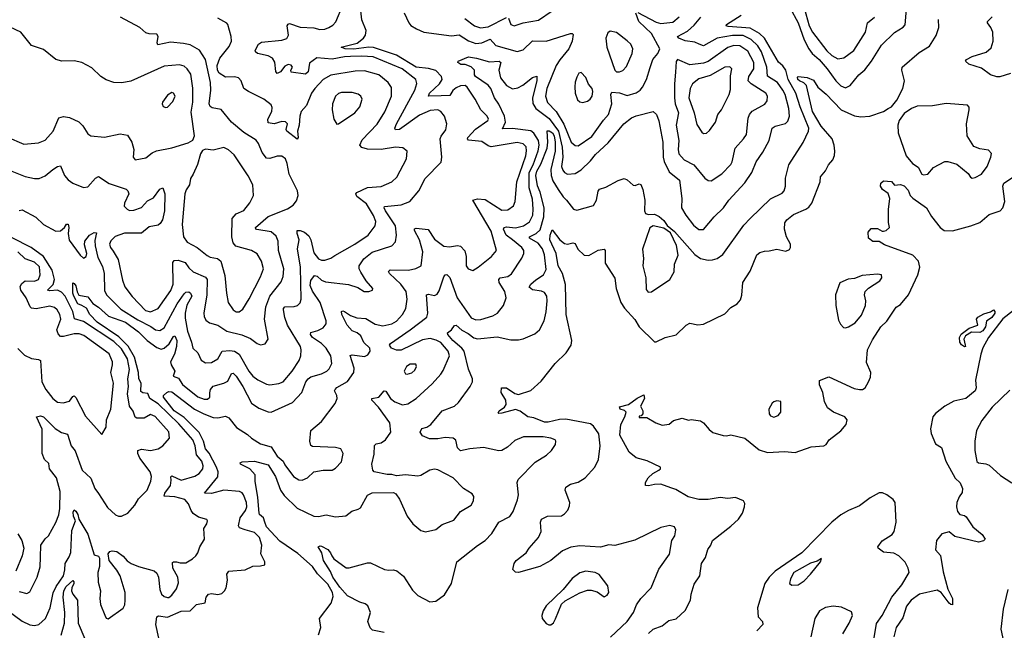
# Model space of a CAD drawing. Extents: x 1771496 to 1971148, y 471553 to 643630.
# Tile 363 of 656: x 1835368 to 1841815, y 586297 to 590296. Entities that reach past the tile are written whole.
import ezdxf

# ---------------------------------------------------------------- set-up
doc = ezdxf.new("R2010")
doc.units = 0

msp = doc.modelspace()

# ---------------------------------------------------------------- linework, layer by layer
at = {"layer": '0CON10XD'}
for points in [[(1835947.5, 586797.5), (1835957.5, 586812.5), (1835973, 586817), (1836005, 586813.8), (1836045, 586782.5), (1836071.4, 586751.4), (1836098.1, 586735), (1836145, 586715.2), (1836247.6, 586687.6), (1836265, 586670.8), (1836277.9, 586645), (1836284.7, 586565), (1836297.5, 586535), (1836315, 586518.1), (1836335, 586513.1), (1836345, 586513.1), (1836365, 586527.1), (1836395, 586568.6), (1836407.8, 586607.8), (1836404.5, 586645), (1836370.8, 586705), (1836369.3, 586740.7), (1836375, 586746.2), (1836395, 586746.7), (1836418.3, 586738.3), (1836455, 586739.4), (1836500, 586765), (1836520.8, 586785), (1836535.6, 586805), (1836546.9, 586845), (1836578, 586895), (1836574, 586965), (1836594.2, 586995), (1836598.8, 587015), (1836593.8, 587023.8), (1836538.3, 587038.3), (1836505, 587061.4), (1836490.9, 587080.9), (1836474, 587125), (1836450, 587155), (1836385, 587172.5), (1836314.5, 587175), (1836317.5, 587195), (1836355.4, 587244.6), (1836359, 587281), (1836357, 587303), (1836365, 587308.1), (1836425, 587281.3), (1836515, 587307.5), (1836542.7, 587325), (1836567.5, 587355), (1836570, 587375), (1836561.7, 587405), (1836526.5, 587446.5), (1836516.6, 587505), (1836501, 587545), (1836410.4, 587650.4), (1836275, 587779.7), (1836220.8, 587815), (1836207.1, 587847.1), (1836175, 587852.5), (1836161.2, 587861.2), (1836162.7, 587915), (1836147.5, 587945), (1836146, 587985), (1836120.1, 588085), (1836078, 588158), (1836018.3, 588218.3), (1835876.2, 588315), (1835827.2, 588365), (1835805, 588406.9), (1835775, 588423.4), (1835749.2, 588435), (1835723.5, 588485), (1835716.8, 588505), (1835715, 588572.5), (1835725, 588568.8), (1835735, 588553.3), (1835743.7, 588513.7), (1835755, 588493.1), (1835815, 588480.8), (1835847.8, 588437.8), (1835885, 588413.3), (1835948.7, 588355), (1836061.7, 588315), (1836145, 588252.3), (1836202.4, 588195), (1836265, 588148.6), (1836295, 588139.2), (1836315, 588145.7), (1836346.9, 588173.1), (1836375, 588220.6), (1836385, 588225.8), (1836396.5, 588195), (1836394.3, 588155), (1836382.4, 588105), (1836354.8, 588055), (1836359.4, 588035), (1836383.6, 587995), (1836372.1, 587962.1), (1836408.2, 587948.2), (1836435, 587906.8), (1836535, 587827.3), (1836575, 587811.2), (1836598.2, 587811.8), (1836612.9, 587825), (1836612.5, 587852.5), (1836617.5, 587875), (1836634.7, 587895.3), (1836705.8, 587915), (1836731.7, 587928.3), (1836755, 587978.1), (1836765, 587981.5), (1836785, 587961.8), (1836830.2, 587895), (1836885, 587784.3), (1836935, 587751.1), (1836995, 587727.8), (1837015, 587725.6), (1837155, 587788.1), (1837215.6, 587855), (1837242.7, 587925), (1837256, 587944), (1837275, 587957.2), (1837345, 587976.7), (1837379.2, 587995), (1837395, 588010), (1837411.4, 588045), (1837404.5, 588095), (1837375.3, 588145), (1837344.7, 588175), (1837285.4, 588215), (1837271.2, 588235), (1837275, 588248.1), (1837319.5, 588260.5), (1837355, 588278.6), (1837375.6, 588305), (1837375.5, 588325), (1837335, 588443.8), (1837285, 588517.8), (1837270.9, 588555), (1837275, 588588.1), (1837299.3, 588620.7), (1837315, 588617.2), (1837345, 588591.1), (1837370.4, 588580.4), (1837521.5, 588561.5), (1837581.7, 588541.7), (1837623, 588517), (1837655, 588516.7), (1837677.5, 588525), (1837680, 588535), (1837636.9, 588586.9), (1837601.8, 588641.8), (1837591.8, 588665), (1837591.3, 588685), (1837621.1, 588728.9), (1837675, 588773.6), (1837805, 588814.4), (1837829.4, 588840.6), (1837835.4, 588884.6), (1837828, 588945), (1837763.8, 589045), (1837754.6, 589065), (1837757.4, 589072.6), (1837865, 589084.6), (1837922, 589105), (1837980.8, 589175), (1838023.5, 589256.5), (1838127.3, 589362.7), (1838131.4, 589395), (1838121.8, 589515), (1838127.5, 589532.5), (1838157.7, 589575), (1838165.5, 589615), (1838150.5, 589665), (1838125, 589694.5), (1838105, 589704.6), (1838055, 589700.5), (1837985, 589670.5), (1837855, 589577.5), (1837828, 589575), (1837824.6, 589585), (1837835.9, 589615), (1837954.7, 589835), (1837968, 589878), (1837962.7, 589905), (1837871.5, 589975), (1837681.8, 590051.8), (1837608, 590058), (1837534.5, 590054.5), (1837495, 590053.2), (1837415, 590037.3), (1837313.3, 590046.7), (1837265, 590011.4), (1837257.1, 589955), (1837240.3, 589939.7), (1837145, 589952.5), (1837144.2, 589965), (1837153.8, 589985), (1837145, 589998), (1837125, 590002.9), (1837105, 589992.2), (1837075.7, 589954.3), (1837055, 589942.9), (1837045.6, 589955.6), (1837038.2, 590018.2), (1837023.3, 590043.3), (1836995, 590060), (1836926, 590075), (1836912, 590085), (1836910, 590095), (1836932, 590135), (1836952.3, 590147.7), (1837085, 590161.8), (1837116.6, 590173.4), (1837129.1, 590195), (1837119.1, 590255), (1837125, 590267.1), (1837135, 590271.1), (1837205, 590246.4), (1837295, 590243.2), (1837332.4, 590232.4), (1837365, 590234.4), (1837393.3, 590245), (1837419, 590261), (1837437.6, 590282.4), (1837485, 590390.8)], [(1836278.1, 586245), (1836259.7, 586335), (1836265, 586386.2), (1836277.5, 586392.5), (1836335, 586383.1), (1836425, 586423.8), (1836485, 586424.3), (1836525, 586466.2), (1836583, 586477), (1836590, 586515), (1836605, 586533.3), (1836625, 586538.8), (1836665, 586532.9), (1836690.9, 586539.1), (1836709.2, 586555), (1836720, 586575), (1836728.6, 586625), (1836724.2, 586665.8), (1836737.5, 586685), (1836845, 586694.3), (1836895, 586717.1), (1836945, 586719.2), (1836973.3, 586726.7), (1836974, 586745), (1836947.9, 586797.9), (1836952.7, 586855), (1836938.5, 586905), (1836905, 586938.8), (1836844.5, 586955.5), (1836808.1, 586968.1), (1836801.4, 586981.4), (1836812.1, 587035), (1836847.5, 587082.5), (1836854.8, 587105), (1836853.9, 587135), (1836834.1, 587184.1), (1836825, 587197.9), (1836806.9, 587206.9), (1836705, 587214.8), (1836623.7, 587193.7), (1836578.8, 587195), (1836666.5, 587303.5), (1836667.2, 587335), (1836657.1, 587365), (1836607.7, 587457.7), (1836585.6, 587485.6), (1836570.6, 587535), (1836542.2, 587592.2), (1836445, 587690.7), (1836379.7, 587735), (1836310.5, 587825), (1836310.5, 587835), (1836331.8, 587855), (1836345, 587861.1), (1836365, 587859.8), (1836511.9, 587745), (1836573.9, 587713.9), (1836635, 587690.9), (1836665, 587689.8), (1836715, 587700.5), (1836738.3, 587688.3), (1836787.1, 587625), (1836860, 587580), (1836885.4, 587555), (1836945, 587518.9), (1837015, 587498.6), (1837055, 587436.9), (1837094.3, 587405), (1837105, 587380.8), (1837161.4, 587305), (1837195, 587283.1), (1837218.7, 587281.3), (1837252, 587295), (1837295, 587335.8), (1837355, 587346), (1837415, 587346.9), (1837435, 587359.2), (1837475, 587400), (1837487.1, 587455), (1837471.2, 587485), (1837435.5, 587495.5), (1837285, 587500), (1837275, 587507.5), (1837267.5, 587535), (1837274, 587605), (1837344.2, 587665), (1837433.3, 587783.3), (1837445.8, 587815.8), (1837444, 587835), (1837430, 587865), (1837434.3, 587875), (1837445, 587887.3), (1837513.7, 587926.3), (1837556.9, 587985), (1837557.3, 588015), (1837532.5, 588097.5), (1837545, 588100.8), (1837625, 588090.4), (1837648.6, 588101.4), (1837663.1, 588125), (1837660.6, 588145), (1837621.2, 588181.2), (1837602, 588225), (1837577.7, 588245), (1837545, 588259.5), (1837511.9, 588295), (1837476.5, 588365), (1837476.2, 588385), (1837485, 588389.4), (1837495, 588385.4), (1837535, 588359.4), (1837575, 588343.6), (1837635, 588340), (1837695, 588303.1), (1837745, 588290.5), (1837805, 588303.4), (1837835, 588321.1), (1837873.8, 588365), (1837895.4, 588405), (1837905.3, 588465), (1837897.8, 588515), (1837862.9, 588565), (1837788.5, 588635), (1837782.4, 588647.6), (1837793.1, 588656.9), (1837914.7, 588655.3), (1837962.5, 588667.5), (1837995.8, 588684.2), (1838007.1, 588775), (1837986.5, 588855), (1837952.9, 588915), (1837953.9, 588926.1), (1837965, 588930.5), (1838041.7, 588921.7), (1838085, 588859.1), (1838145, 588812.5), (1838182.1, 588807.9), (1838235, 588817.5), (1838255, 588812.5), (1838282.2, 588782.2), (1838290.4, 588745), (1838292.5, 588685), (1838304.2, 588665), (1838335, 588654.3), (1838370, 588675), (1838458, 588745), (1838490, 588785), (1838455, 588910.6), (1838334.2, 589115), (1838366.2, 589123.8), (1838415, 589119.1), (1838525, 589048.5), (1838565, 589051.1), (1838602.2, 589077.8), (1838613.3, 589105), (1838623.3, 589235), (1838682.4, 589405), (1838687.4, 589437.4), (1838683.4, 589463.4), (1838663.9, 589483.9), (1838625, 589492.1), (1838454.3, 589464.3), (1838435, 589470.4), (1838395, 589497.3), (1838306.4, 589506.4), (1838300, 589515), (1838302.7, 589525), (1838352, 589578), (1838432.5, 589635), (1838436.9, 589645), (1838430, 589665), (1838386.5, 589706.5), (1838350.9, 589775), (1838298.2, 589855), (1838285, 589864.6), (1838255, 589863.1), (1838225, 589850.4), (1838205, 589831.8), (1838185, 589798.7), (1838128, 589798), (1838045.8, 589795.8), (1838052.3, 589815), (1838116, 589875), (1838134, 589905), (1838129.6, 589925), (1838092.9, 589962.9), (1838045, 589976.2), (1837965, 589985.4), (1837835, 590062.8), (1837685, 590114.8), (1837655, 590116.8), (1837555, 590102.6), (1837500, 590105), (1837472.5, 590115), (1837577.2, 590142.8), (1837619.2, 590175), (1837631.5, 590195), (1837635.8, 590225), (1837608.4, 590295), (1837602.1, 590355)], [(1837885, 590340), (1837915.2, 590275.2), (1837928.8, 590258.8), (1837965.6, 590235), (1838015, 590214.2), (1838195, 590191.3), (1838245, 590197.7), (1838307.4, 590157.4), (1838355, 590141), (1838395, 590144.8), (1838447.7, 590167.7), (1838486.2, 590126.2), (1838625, 590086.8), (1838665, 590097.5), (1838725, 590156.7), (1838815, 590156.2), (1838975, 590205.6), (1838985.6, 590205.6), (1838991.2, 590198.8)], [(1838569.6, 590305), (1838585, 590264), (1838605, 590255.7), (1838664.7, 590275.3), (1838765, 590293.3), (1838855, 590354)], [(1839415, 590342.2), (1839535, 590279.3), (1839565, 590270), (1839645, 590280.7), (1839687.2, 590315)], [(1840410.4, 590375), (1840465, 590275.6), (1840505, 590163.1), (1840535, 590105.3), (1840557.1, 590075), (1840602.4, 590035), (1840654.3, 589975), (1840711, 589895), (1840745, 589863.4), (1840775, 589850.5), (1840805.3, 589864.7), (1840862.2, 589935), (1840901.5, 589968.5), (1840945.5, 590025), (1841010.2, 590129.8), (1841095, 590211.9), (1841152.2, 590247.8), (1841165, 590262), (1841175.5, 590365)], [(1840503.6, 590373.6), (1840538.1, 590255), (1840559, 590215), (1840651.9, 590091.9), (1840685, 590060.4), (1840725, 590040.4), (1840765, 590046.5), (1840828.8, 590095), (1840906.8, 590215), (1840918.5, 590275), (1840965, 590312.2)], [(1835364.6, 589045.4), (1835385, 589051.1), (1835473, 589003), (1835525, 588954.2), (1835605, 588911.9), (1835635, 588914.3), (1835660.8, 588935), (1835675, 588957.5), (1835685, 588956.2), (1835690, 588935), (1835685.2, 588895), (1835692.3, 588852.3), (1835763.9, 588753.9), (1835785, 588734), (1835802.9, 588745), (1835808.2, 588765), (1835792, 588822), (1835795.3, 588845), (1835825, 588885.9), (1835855, 588901.9), (1835871.2, 588901.2), (1835860.7, 588849.3), (1835861.6, 588815), (1835879.2, 588739.2), (1835909.7, 588679.7), (1835922, 588635), (1835923.4, 588523.4), (1835936.3, 588495), (1835977, 588453), (1836031.1, 588401.1), (1836141, 588331), (1836227.2, 588287.2), (1836257.1, 588265), (1836285, 588260.8), (1836315, 588278.2), (1836399.5, 588435), (1836445, 588500.5), (1836455, 588511.5), (1836475, 588513.1), (1836487.1, 588505), (1836494.5, 588485), (1836463.6, 588426.4), (1836452.3, 588375), (1836451.8, 588341.8), (1836466.2, 588256.2), (1836493.8, 588185), (1836501.1, 588145), (1836535, 588114), (1836556.6, 588066.6), (1836585, 588048.1), (1836625, 588050.5), (1836665.8, 588074.2), (1836694.1, 588125.9), (1836745, 588130), (1836775, 588125.8), (1836805.5, 588105.5), (1836868.4, 587995), (1836895, 587962.5), (1836926.9, 587936.9), (1836985, 587908.5), (1837005, 587905.4), (1837065, 587913.6), (1837094.2, 587925), (1837152.9, 587995), (1837197.5, 588065), (1837208.2, 588095), (1837211.8, 588135), (1837207.1, 588155), (1837121.2, 588295), (1837103.1, 588345), (1837095.3, 588395), (1837095.5, 588405), (1837105, 588416.2), (1837165, 588417.9), (1837188, 588425), (1837205, 588442), (1837212.1, 588465), (1837206.5, 588675), (1837187.5, 588795), (1837198.6, 588855), (1837184.6, 588895.4), (1837184.4, 588915), (1837204.5, 588915.5), (1837232.9, 588905), (1837261, 588881), (1837274.8, 588854.8), (1837295, 588768.6), (1837325, 588729.6), (1837345, 588721.5), (1837365, 588722.1), (1837405, 588734.6), (1837431.2, 588751.2), (1837563.3, 588826.7), (1837650.5, 588885), (1837696.4, 588945), (1837699.6, 588975), (1837685, 589013.3), (1837639.7, 589089.7), (1837575, 589138.9), (1837570, 589155), (1837574.6, 589165), (1837645, 589196.1), (1837735, 589203.8), (1837805, 589234.5), (1837838.2, 589265), (1837900.5, 589385), (1837904.4, 589435), (1837877, 589457), (1837829.1, 589460.9), (1837735, 589446.9), (1837645, 589449.1), (1837609.2, 589459.2), (1837595.6, 589475), (1837610.5, 589509.5), (1837707.8, 589612.2), (1837758.3, 589691.7), (1837802.1, 589795), (1837801.5, 589851.5), (1837781.4, 589885), (1837719.4, 589935), (1837625, 589961.8), (1837565, 589959), (1837405, 589933), (1837355.6, 589904.4), (1837299.6, 589845), (1837279.1, 589815), (1837246.2, 589733.8), (1837210.6, 589695), (1837201.5, 589665), (1837198.8, 589605), (1837188.1, 589565), (1837190.6, 589525), (1837185, 589514.3), (1837117.1, 589565), (1837112.6, 589577.4), (1837121.2, 589615), (1837108.1, 589628.1), (1837085, 589628.6), (1837035, 589614.4), (1836995, 589620), (1836991.9, 589645), (1837020, 589695), (1837021.4, 589721.4), (1837015, 589739.2), (1836967.5, 589775), (1836865.3, 589825.3), (1836835.4, 589845.4), (1836818.6, 589895), (1836801.2, 589915), (1836775, 589921.9), (1836715, 589919.6), (1836675, 589945.7), (1836662.9, 589965), (1836661.9, 589995), (1836679.6, 590045), (1836738.9, 590121.1), (1836754.6, 590155), (1836753.5, 590185), (1836731.9, 590265), (1836725, 590272.9), (1836665, 590305.4)], [(1835981, 588781), (1836012.2, 588725), (1836040.7, 588590.7), (1836057, 588547), (1836105, 588482.7), (1836192.3, 588392.3), (1836225, 588383.5), (1836275, 588405.4), (1836358.3, 588521.7), (1836372.2, 588565), (1836370, 588705), (1836380.3, 588719.7), (1836405, 588721), (1836451.8, 588705), (1836475, 588670.4), (1836505, 588645.4), (1836585, 588609.7), (1836595, 588595.6), (1836593, 588495), (1836573.8, 588375), (1836575, 588353.3), (1836587.6, 588327.6), (1836611.7, 588311.7), (1836665, 588296.4), (1836725, 588256.9), (1836822.1, 588232.1), (1836879.2, 588209.2), (1836923.3, 588175), (1836945, 588167.5), (1836975, 588173.8), (1836996, 588205), (1836970.9, 588335), (1836979.7, 588415), (1837005.3, 588485), (1837080.9, 588579.1), (1837092.7, 588615), (1837098.2, 588665), (1837062, 588785), (1837059.6, 588845), (1837048.1, 588878.1), (1837015, 588906.2), (1836921.9, 588921.9), (1836914, 588925), (1836911.5, 588935), (1836995, 589006.7), (1837122.6, 589057.4), (1837158.6, 589081.4), (1837181.3, 589108.7), (1837191.4, 589145), (1837188.1, 589175), (1837133.6, 589285), (1837118.5, 589355), (1837108.1, 589385), (1837085, 589401.9), (1837055, 589403.3), (1837005, 589386.4), (1836985, 589389.5), (1836956.3, 589426.3), (1836932.7, 589485), (1836916.7, 589506.7), (1836836.7, 589556.7), (1836754, 589624), (1836688, 589708), (1836629.2, 589719.2), (1836615, 589727.1), (1836608.7, 589745), (1836619.8, 589835), (1836617.7, 589885), (1836585.8, 590035.8), (1836545, 590095.7), (1836485, 590131.1), (1836440.6, 590140.6), (1836355, 590148.2), (1836272.4, 590132.4), (1836268.1, 590145), (1836274.2, 590185), (1836265, 590202), (1836215, 590203.3), (1836195, 590210.6), (1836155.8, 590245), (1836027.3, 590312.7)], [(1837755, 586282.5), (1837678.6, 586298.6), (1837662.9, 586312.9), (1837647.5, 586355), (1837665.3, 586415), (1837647.1, 586457.1), (1837630.9, 586470.9), (1837595, 586482.3), (1837515, 586523.6), (1837465, 586579), (1837417.7, 586645), (1837403.3, 586683.3), (1837356.5, 586755), (1837346.7, 586805), (1837322.9, 586845), (1837335, 586850.9), (1837345, 586848.2), (1837386, 586826), (1837404, 586805), (1837411.2, 586785), (1837425, 586764.4), (1837505, 586707.5), (1837525, 586706.2), (1837645, 586738.8), (1837665, 586738.8), (1837755.9, 586695.9), (1837785, 586690.8), (1837815, 586694.3), (1837837.9, 586687.9), (1837881.3, 586651.3), (1837940.3, 586560.3), (1837975, 586525.7), (1838054.5, 586484.5), (1838092.4, 586487.6), (1838150.2, 586529.8), (1838195.4, 586604.6), (1838230.8, 586745), (1838366.7, 586853.3), (1838416.9, 586885), (1838458.5, 586931.5), (1838504.5, 587005.5), (1838577.3, 587042.7), (1838598.8, 587075), (1838627.3, 587152.7), (1838633.1, 587185), (1838625.7, 587265), (1838632.5, 587285), (1838742.3, 587397.7), (1838816.7, 587443.3), (1838850.8, 587475), (1838876, 587515), (1838878.8, 587535), (1838874.1, 587544.1), (1838846.6, 587556.6), (1838795, 587563.6), (1838666.4, 587563.6), (1838609.1, 587540.9), (1838563, 587497), (1838525, 587474), (1838505, 587472), (1838405, 587494), (1838315.7, 587485.7), (1838255, 587472.9), (1838235, 587493.3), (1838223.2, 587543.2), (1838206.7, 587555), (1838155, 587560.8), (1838105, 587551.8), (1838051.1, 587551.1), (1838005, 587570), (1837989.6, 587595), (1838002.1, 587617.9), (1838035, 587627.5), (1838059.4, 587645), (1838135, 587735.7), (1838215, 587765.7), (1838241.1, 587788.9), (1838318.6, 587895), (1838331.9, 587925), (1838332.5, 587945), (1838307, 588007), (1838279, 588125), (1838263.6, 588145), (1838204, 588195), (1838171.9, 588235), (1838170, 588245), (1838195, 588265.6), (1838215, 588294.3), (1838225, 588296.5), (1838262.4, 588262.4), (1838305, 588241.8), (1838342.7, 588212.7), (1838365, 588206.6), (1838495, 588220), (1838585, 588199.6), (1838635, 588200), (1838665, 588205.5), (1838742, 588238), (1838770.8, 588265), (1838801.1, 588325), (1838815, 588382.5), (1838822.1, 588455), (1838819.1, 588485), (1838805, 588508.5), (1838785, 588518.5), (1838725, 588527.8), (1838704.4, 588545), (1838714.4, 588565), (1838746.7, 588593.3), (1838797.8, 588625), (1838815, 588660), (1838805, 588756.2), (1838791.7, 588795), (1838762.4, 588832.4), (1838706.2, 588865), (1838706.3, 588873.7), (1838750, 588895), (1838775, 588919.1), (1838799.4, 589005), (1838801.8, 589065), (1838776.4, 589166.4), (1838758.8, 589208.8), (1838748.3, 589275), (1838754.2, 589305), (1838781, 589349), (1838822.6, 589455), (1838826.6, 589493.4), (1838821.3, 589568.7), (1838835, 589568.5), (1838856.2, 589555), (1838867.1, 589535), (1838875.1, 589494.9), (1838874.6, 589435), (1838846, 589315), (1838847.4, 589275), (1838859.9, 589239.9), (1838893.8, 589183.8), (1838926.5, 589135), (1838948.4, 589115), (1838995, 589054.3), (1839015, 589048.1), (1839125, 589080), (1839145, 589113.8), (1839156.6, 589173.4), (1839164.5, 589185.5), (1839205, 589199.4), (1839287, 589243), (1839325.7, 589255.7), (1839345, 589248), (1839385, 589211.9), (1839399.1, 589210.9), (1839425, 589222), (1839435, 589216.2), (1839448.5, 589185), (1839462.2, 589115), (1839458.8, 589045), (1839465, 589027.5), (1839485, 589020), (1839525, 589022.5), (1839555, 589006.7), (1839585, 588981.2), (1839608, 588948), (1839655, 588910), (1839788.2, 588758.2), (1839825, 588733.1), (1839875, 588721.5), (1839905, 588722.9), (1839935, 588732.9), (1839971.1, 588758.9), (1840108.9, 588951.1), (1840151.4, 588995), (1840285, 589122.5), (1840359.7, 589160.3), (1840374, 589175), (1840381.9, 589205), (1840382.8, 589257.2), (1840404.4, 589345), (1840498.5, 589491.5), (1840533.9, 589565), (1840534.7, 589585), (1840478.4, 589725), (1840449.7, 589815), (1840399, 589905), (1840384.3, 589965), (1840365, 589993.5), (1840337, 590017), (1840245.2, 590175.2), (1840212.8, 590205), (1840150.2, 590240.2), (1840007.7, 590252.3), (1839993.3, 590255), (1839996, 590265), (1840092.9, 590325)], [(1837924.8, 588265.2), (1838032.9, 588347.1), (1838040.9, 588375), (1838032.5, 588495), (1838045, 588498.5), (1838085, 588490.5), (1838101.2, 588498.8), (1838115, 588520.8), (1838145, 588612), (1838155, 588626), (1838165, 588627.1), (1838185, 588608.6), (1838232.8, 588475), (1838325, 588344.6), (1838355, 588331.3), (1838387.7, 588332.3), (1838465, 588357.5), (1838495.7, 588375), (1838536.2, 588423.8), (1838552.5, 588475), (1838544.5, 588515), (1838508, 588575), (1838504.7, 588595.3), (1838515, 588606.1), (1838564.3, 588615), (1838587.5, 588632.5), (1838656.9, 588735), (1838669.6, 588765), (1838668.9, 588785), (1838656.7, 588805), (1838593.9, 588853.9), (1838554.4, 588884.4), (1838536.7, 588925), (1838540.4, 588935), (1838555, 588938.7), (1838615, 588932.4), (1838667.8, 588945), (1838707.2, 588972.8), (1838727, 589015), (1838730.4, 589055), (1838725, 589120), (1838704.1, 589195.9), (1838704.9, 589295), (1838731.1, 589345), (1838762.6, 589437.4), (1838769.8, 589475), (1838765.9, 589505), (1838735, 589553.8), (1838715, 589567.2), (1838595.5, 589584.5), (1838530.4, 589580.4), (1838549.8, 589625), (1838543.1, 589665), (1838505, 589743.2), (1838476.4, 589785), (1838453.6, 589845), (1838435, 589866.7), (1838352.5, 589925), (1838346.2, 589935), (1838346, 589965), (1838325, 589987.5), (1838285, 590003.1), (1838256.7, 590003.3), (1838236.2, 590015), (1838240, 590025), (1838307.5, 590052.5), (1838360, 590045), (1838445, 590019.1), (1838506.7, 590025), (1838517.8, 590015), (1838505.3, 589965), (1838515.9, 589915), (1838555.4, 589865), (1838595, 589843.9), (1838630.6, 589849.4), (1838662.5, 589867.5), (1838725, 589917.8), (1838755, 589926.2), (1838754.5, 589895), (1838726.6, 589785), (1838727.7, 589747.7), (1838747.4, 589715), (1838835, 589649.8), (1838896.7, 589566.7), (1838919.2, 589460.8), (1838924, 589395), (1838914.8, 589335), (1838925, 589310), (1838935.3, 589295.3), (1838955, 589283.5), (1839005, 589288.9), (1839045, 589312.5), (1839105, 589370.9), (1839137.7, 589412.3), (1839220.7, 589489.3), (1839324.2, 589615), (1839375, 589652.9), (1839405, 589667.1), (1839515, 589694), (1839538.6, 589675), (1839553.1, 589633.1), (1839579.4, 589495), (1839581.4, 589395), (1839587.2, 589367.2), (1839620.1, 589300.1), (1839688.9, 589245), (1839702.5, 589125), (1839701.1, 589065), (1839730.7, 589015), (1839780.2, 588950.2), (1839815, 588921.9), (1839845, 588922.9), (1839915, 589005.6), (1839975.8, 589064.2), (1840011.2, 589115), (1840115, 589227.8), (1840160.9, 589295), (1840189.5, 589365), (1840235, 589429.2), (1840274.5, 589505), (1840295.4, 589584.6), (1840315, 589599.5), (1840383.1, 589616.9), (1840398.1, 589631.9), (1840409.6, 589665), (1840404.2, 589715), (1840379.3, 589805), (1840364.8, 589835), (1840329.1, 589885), (1840265.2, 589925.2), (1840261.1, 589985), (1840224.8, 590085), (1840200.5, 590125), (1840157.2, 590167.2), (1840105, 590191.8), (1840035, 590191.8), (1839934.5, 590175), (1839845, 590124), (1839816.7, 590135), (1839788.7, 590148.7), (1839725, 590158.1), (1839684.2, 590175), (1839675.8, 590185), (1839740.1, 590219.9), (1839785, 590260.4), (1839828.1, 590311.9)], [(1838283.3, 590303.3), (1838346.1, 590256.1), (1838385, 590243.2), (1838435, 590249.5), (1838555, 590311.3)], [(1839237.3, 586252.7), (1839345.5, 586355), (1839386.7, 586415), (1839405.7, 586465), (1839435, 586505.8), (1839502.9, 586575), (1839552.1, 586697.9), (1839622, 586795), (1839637.5, 586885), (1839656.9, 586915), (1839664.2, 586955), (1839655.6, 586975.6), (1839625, 586984.2), (1839565, 586971.4), (1839395, 586887.5), (1839265, 586853.8), (1839225, 586857.3), (1839171.1, 586841.1), (1839035, 586849.6), (1838977.6, 586842.4), (1838921.3, 586818.7), (1838845, 586754.2), (1838773.3, 586715), (1838635, 586676.7), (1838615, 586677.5), (1838597.5, 586695), (1838606.2, 586735), (1838618.8, 586755), (1838685, 586803.8), (1838705, 586835.8), (1838765.6, 586905), (1838782.7, 586945), (1838778.6, 587005), (1838785, 587026), (1838825, 587044.2), (1838915, 587047.5), (1838935, 587059.2), (1838957.1, 587085), (1838967.9, 587112.1), (1838969.2, 587135), (1838938.8, 587215), (1838943.8, 587235), (1838975, 587254.3), (1839025, 587267.8), (1839070.8, 587295), (1839134.4, 587365), (1839157, 587417), (1839168.5, 587505), (1839159.5, 587585), (1839125, 587634.5), (1839105, 587648.9), (1838945, 587679.3), (1838901.9, 587678.1), (1838829.4, 587660.6), (1838805, 587660.5), (1838735, 587688.8), (1838695, 587695.4), (1838645, 587733.2), (1838615, 587742.9), (1838525, 587718.9), (1838506.2, 587716.2), (1838501.4, 587721.4), (1838507.5, 587735), (1838542.3, 587757.7), (1838554.4, 587775), (1838550.5, 587805), (1838520.9, 587855), (1838522.5, 587885), (1838555, 587885.7), (1838609.1, 587849.1), (1838635, 587841.9), (1838715, 587866.7), (1838781.7, 587928.3), (1838875, 588043.8), (1838946.9, 588115), (1838978.9, 588165), (1838983.8, 588195), (1838946.9, 588365), (1838941.2, 588561.2), (1838922.5, 588635), (1838894.2, 588685), (1838880.4, 588765), (1838840.3, 588855), (1838842.4, 588885), (1838855, 588920), (1838904.7, 588854.7), (1838935, 588830.6), (1838955, 588825.6), (1838990, 588835), (1839005, 588831.4), (1839022.7, 588792.7), (1839065, 588753.8), (1839095, 588752), (1839155, 588786), (1839195, 588792.5), (1839202.5, 588785), (1839201.2, 588701.2), (1839264.4, 588604.4), (1839274.4, 588535), (1839304.5, 588445), (1839327.4, 588407.4), (1839395, 588331.9), (1839425, 588285.6), (1839525, 588187.5), (1839535, 588185.7), (1839595, 588215.6), (1839667.5, 588232.5), (1839731.4, 588295), (1839755, 588307.8), (1839808.8, 588298.8), (1839845, 588302.5), (1839985, 588370), (1840025, 588411.2), (1840066.7, 588435), (1840087.7, 588462.3), (1840097.3, 588492.7), (1840104, 588575), (1840151.7, 588648.3), (1840194, 588756), (1840215, 588771.5), (1840245, 588781.1), (1840275, 588781.4), (1840325, 588794.2), (1840385, 588779.2), (1840407.9, 588792.1), (1840415.8, 588805), (1840414.2, 588825), (1840389.2, 588875), (1840375, 588923.3), (1840377.9, 588965), (1840391.1, 588985), (1840435, 589020.8), (1840516.1, 589056.1), (1840535, 589068.6), (1840554.7, 589095.3), (1840609.4, 589235), (1840612.4, 589267.6), (1840645, 589306), (1840662.9, 589345), (1840691.6, 589378.4), (1840703, 589407), (1840705.7, 589435), (1840700.7, 589475), (1840686.9, 589515), (1840615, 589599.5), (1840558.2, 589695), (1840519.4, 589865), (1840503.2, 589883.2), (1840473.5, 589895), (1840463.5, 589905), (1840461.2, 589918.8), (1840465, 589923.3), (1840525, 589916.7), (1840565, 589899.6), (1840595, 589854.4), (1840648.9, 589808.9), (1840746.1, 589706.1), (1840835, 589667.4), (1840875, 589658.8), (1840935, 589664.2), (1841024.3, 589695.7), (1841055, 589714), (1841076.2, 589725), (1841111.8, 589768.2), (1841150, 589845), (1841161.5, 589895), (1841143.6, 589965), (1841147.1, 589985), (1841258.5, 590081.5), (1841325, 590123.1), (1841368.6, 590191.4), (1841387.3, 590245), (1841385, 590297.5)], [(1838991.2, 590198.8), (1838985.9, 590155), (1838963.2, 590105), (1838905, 590033.8), (1838881.7, 589995), (1838819.6, 589845), (1838810.6, 589795), (1838825, 589753.5), (1838881.6, 589695), (1838931, 589611), (1838979.7, 589495), (1839005, 589471.5), (1839025, 589470), (1839115, 589530.4), (1839191.4, 589638.6), (1839223.9, 589675), (1839245.2, 589744.8), (1839239.6, 589805), (1839245, 589820.8), (1839295, 589817.8), (1839345, 589800.3), (1839405, 589816.1), (1839431.1, 589835), (1839446.2, 589855), (1839471.6, 589905), (1839496.7, 589983.3), (1839514.7, 590035.3), (1839547.1, 590075), (1839559.2, 590105), (1839504.3, 590205), (1839421.6, 590285), (1839401.8, 590338.2)], [(1841855, 589942.5), (1841785, 589921.4), (1841765, 589920.8), (1841723.8, 589935), (1841665, 589977.8), (1841583.3, 590005), (1841560, 590025), (1841566.7, 590035), (1841605, 590056), (1841697.2, 590082.8), (1841728.3, 590111.7), (1841742.5, 590155), (1841740, 590215), (1841727.1, 590245), (1841704, 590275), (1841706, 590285), (1841734.5, 590315.5)], [(1835285, 589528.9), (1835395, 589481.8), (1835490.3, 589489.7), (1835535, 589507.1), (1835586.7, 589565), (1835625, 589653.8), (1835655, 589662.5), (1835695.3, 589655.3), (1835756, 589626), (1835781.9, 589601.9), (1835815, 589547.5), (1835835, 589535.6), (1835924.4, 589525.6), (1836025, 589547.8), (1836075, 589539.4), (1836103.1, 589495), (1836115.7, 589445), (1836111.2, 589395), (1836125, 589378.8), (1836195, 589391.9), (1836236.1, 589423.9), (1836263.4, 589436.6), (1836365, 589456.4), (1836471.1, 589488.9), (1836502.5, 589507.5), (1836512.5, 589535), (1836490.1, 589690.1), (1836501.1, 589755), (1836502.7, 589847.3), (1836489.1, 589939.1), (1836465, 589974.5), (1836445, 589991.1), (1836415, 590000), (1836315, 589992.1), (1836095, 589894.3), (1836036.8, 589883.2), (1835985, 589885.6), (1835935, 589902.9), (1835898.8, 589925), (1835841.3, 589981.3), (1835775, 590015.8), (1835725, 590025.7), (1835645, 590024.2), (1835605.8, 590035.8), (1835525, 590100), (1835445, 590127.5), (1835374.7, 590214.7), (1835305, 590247.9)], [(1839295, 589954.4), (1839316.4, 589963.6), (1839340.3, 589989.7), (1839378.5, 590075), (1839382.5, 590105), (1839369.2, 590135), (1839345, 590158), (1839275, 590211.2), (1839235, 590220), (1839219.3, 590210.7), (1839206, 590175), (1839212.9, 590115), (1839264.3, 589965), (1839275, 589954.4), (1839295, 589954.4)], [(1839895, 589241.4), (1839965, 589286.9), (1840025, 589348.1), (1840033.8, 589365), (1840051.8, 589455), (1840107.8, 589515), (1840127.1, 589545), (1840138.9, 589651.1), (1840147.7, 589675), (1840165, 589697.7), (1840247.9, 589742.1), (1840263.3, 589765), (1840263.6, 589795), (1840253.3, 589815), (1840157.1, 589875), (1840138.9, 589895), (1840142.3, 589925), (1840174.8, 589975), (1840174.1, 590015), (1840135, 590089.2), (1840084.2, 590125), (1840045, 590126.7), (1840005.8, 590114.2), (1839875, 590023), (1839845, 590011.7), (1839755, 590001.1), (1839674.3, 590035.7), (1839667.5, 590022.5), (1839663.1, 589953.1), (1839654.7, 589875), (1839656.1, 589785), (1839659.8, 589745), (1839681.6, 589685), (1839666.9, 589605), (1839684.7, 589505), (1839680, 589445), (1839685, 589417.5), (1839718.8, 589378.8), (1839782.7, 589345), (1839855, 589257.5), (1839875, 589242.5), (1839895, 589241.4)], [(1839845, 589550), (1839865, 589553.3), (1839885, 589570), (1839924.2, 589625), (1839940, 589675), (1839963.4, 589706.6), (1840014.4, 589805), (1840021.5, 589838.5), (1840021.8, 589928.2), (1840032, 589975), (1840017, 589987), (1839985, 589984.4), (1839888.5, 589931.5), (1839815, 589909.7), (1839774.4, 589875.6), (1839757.8, 589845), (1839750.3, 589785), (1839784.1, 589685), (1839800.7, 589610.7), (1839835, 589558.8), (1839845, 589550)], [(1839055, 589754.2), (1839085, 589762.9), (1839103.6, 589776.4), (1839115.4, 589794.6), (1839120.9, 589825), (1839115.6, 589845), (1839093.3, 589873.3), (1839075, 589917.5), (1839045, 589950), (1839030, 589945), (1839015, 589920), (1839004.1, 589885.9), (1839002.7, 589857.3), (1839006, 589815), (1839021.4, 589771.4), (1839035, 589758.8), (1839055, 589754.2)], [(1836325, 589720), (1836335, 589723.3), (1836369.8, 589760.2), (1836385.6, 589795), (1836376.2, 589815), (1836365, 589820), (1836335, 589802.5), (1836304, 589755), (1836301.2, 589745), (1836308.3, 589728.3), (1836325, 589720)], [(1837445, 589612.5), (1837455, 589613.3), (1837562, 589685), (1837595.3, 589724.7), (1837611.1, 589775), (1837601.4, 589795), (1837585, 589808.1), (1837545, 589818.1), (1837475, 589819.6), (1837455, 589812.5), (1837435.6, 589795), (1837415.9, 589745.9), (1837414, 589705), (1837424.1, 589644.1), (1837445, 589612.5)], [(1841605, 589258.8), (1841625, 589262), (1841665, 589284.4), (1841702.2, 589335), (1841727.5, 589395), (1841730.7, 589420.7), (1841711.7, 589441.7), (1841655, 589450.8), (1841615, 589465.8), (1841571.9, 589535), (1841566.7, 589615), (1841585.7, 589705.7), (1841584.1, 589724.1), (1841575, 589736.7), (1841435, 589747.8), (1841345, 589731.5), (1841245, 589728.9), (1841206.6, 589713.4), (1841158.8, 589681.2), (1841125.8, 589635), (1841118.6, 589605), (1841119.4, 589555), (1841172.4, 589405), (1841214.5, 589355), (1841250.7, 589330.7), (1841275, 589284.4), (1841285, 589280), (1841315, 589284.4), (1841351.7, 589328.3), (1841425, 589367.5), (1841445, 589368), (1841505, 589349.2), (1841578.3, 589288.3), (1841594.2, 589264.2), (1841605, 589258.8)], [(1836805, 588383.1), (1836829.1, 588400.9), (1836871.2, 588468.8), (1836945, 588611.4), (1836964, 588665), (1836952.1, 588715), (1836922.3, 588762.3), (1836885, 588784.5), (1836782.6, 588812.6), (1836766.4, 588835), (1836756.2, 588875), (1836759.6, 588995), (1836785, 589024.5), (1836835, 589046), (1836875, 589096.2), (1836900, 589145), (1836895.6, 589215), (1836864, 589274), (1836771.4, 589411.4), (1836735, 589444.4), (1836705, 589458.1), (1836635, 589441.5), (1836585, 589448), (1836565, 589438.8), (1836552.4, 589417.6), (1836532.9, 589347.1), (1836504.7, 589285.3), (1836486.9, 589255), (1836479.2, 589215), (1836457.8, 589182.2), (1836449.3, 589155), (1836432.8, 588955), (1836439.6, 588875), (1836465, 588838.9), (1836530.8, 588805), (1836595, 588751.9), (1836615, 588740.6), (1836662.5, 588732.5), (1836684.4, 588714.4), (1836711.2, 588621.2), (1836722.2, 588505), (1836734.1, 588445), (1836766, 588396), (1836785, 588383.6), (1836805, 588383.1)], [(1835316, 589305), (1835405, 589268.9), (1835465, 589255.7), (1835495, 589255.7), (1835535, 589272.9), (1835585.4, 589314.6), (1835615, 589334.3), (1835635, 589338), (1835661.8, 589275), (1835685, 589246.2), (1835715, 589225.6), (1835785, 589196), (1835815, 589201.2), (1835865, 589258), (1835885, 589268.6), (1835955, 589223.5), (1836065.4, 589185.4), (1836075.7, 589175), (1836081.8, 589155), (1836054.5, 589095), (1836053.1, 589075), (1836070.8, 589055), (1836087.3, 589047.3), (1836115, 589048.2), (1836165, 589065.7), (1836205, 589110), (1836245, 589129.2), (1836285, 589185.8), (1836306, 589195), (1836318.2, 589155), (1836317.2, 589045), (1836303.6, 588986.4), (1836288.8, 588961.2), (1836275, 588951.5), (1836215, 588939.2), (1836165, 588897.7), (1836055, 588898.1), (1835994.1, 588875.9), (1835965, 588848.5), (1835956.8, 588825), (1835962.1, 588805), (1835981, 588781)], [(1839907, 587593), (1839975, 587573.3), (1839995, 587570), (1840023.6, 587576.4), (1840115, 587556.7), (1840208.9, 587478.9), (1840265, 587461.1), (1840375, 587468.6), (1840445, 587461.8), (1840551.2, 587498.8), (1840633.8, 587505), (1840648.1, 587515), (1840669.2, 587545), (1840745, 587603.8), (1840779.2, 587645), (1840786.2, 587675), (1840771.9, 587695), (1840695.8, 587725), (1840657.1, 587755), (1840637.8, 587795), (1840627.3, 587855), (1840604.2, 587905), (1840605, 587932.5), (1840665, 587956.2), (1840831.5, 587881.5), (1840866.4, 587873.6), (1840886.2, 587873.8), (1840905, 587884.4), (1840925, 587924.2), (1840938.9, 587955), (1840940.8, 587985), (1840912.1, 588052.1), (1840918.2, 588135), (1840951, 588199), (1841006.3, 588283.7), (1841045, 588321.1), (1841107.2, 588412.8), (1841135, 588430), (1841187.1, 588495), (1841247.9, 588625), (1841261.4, 588675), (1841252.7, 588715), (1841215, 588753.2), (1841030.9, 588820.9), (1840995, 588844), (1840954.2, 588844.2), (1840926.7, 588865), (1840923.3, 588905), (1840942.3, 588927.7), (1840985, 588928.8), (1841015, 588911.2), (1841025, 588911.2), (1841042.5, 588915), (1841063.3, 588935), (1841056.9, 588966.9), (1841057, 589053), (1841065.4, 589125), (1841055, 589157.5), (1841018, 589185), (1841003.8, 589205), (1841006.7, 589225), (1841025, 589241.2), (1841075.9, 589235.9), (1841095, 589212), (1841135, 589216.5), (1841158.3, 589208.3), (1841185, 589179.2), (1841199.2, 589145), (1841215, 589126.2), (1841306.2, 589065), (1841337.7, 589007.7), (1841395.6, 588935), (1841422, 588915), (1841475.9, 588914.1), (1841596.2, 588945), (1841655, 588968.2), (1841715, 589019.6), (1841788.9, 589045), (1841804.5, 589065), (1841817.8, 589105), (1841805.8, 589205), (1841811.4, 589225), (1841976.9, 589335)], [(1839482.1, 588512.1), (1839505, 588514.2), (1839625.6, 588595), (1839652.3, 588645), (1839654.6, 588695.4), (1839680, 588755), (1839668.2, 588818.2), (1839629.3, 588899.3), (1839585, 588930), (1839515, 588946.7), (1839495, 588932.5), (1839446.4, 588793.6), (1839452, 588732), (1839448.7, 588685), (1839468.5, 588605), (1839469.7, 588529.7), (1839482.1, 588512.1)], [(1835505.4, 586775.4), (1835506.9, 586855), (1835535, 586896.7), (1835555.8, 586915), (1835605, 587004), (1835625, 587053.8), (1835631.2, 587095), (1835632.9, 587207.1), (1835609.8, 587295), (1835562.5, 587355), (1835559.2, 587389.2), (1835530.7, 587415), (1835515.4, 587455), (1835514.4, 587615), (1835477.5, 587695), (1835505, 587702), (1835525, 587695.6), (1835600, 587620), (1835642.5, 587592.5), (1835680.9, 587580.9), (1835705, 587506.2), (1835731.6, 587471.6), (1835778.1, 587345), (1835835, 587292.9), (1835860, 587225), (1835883.8, 587193.8), (1835942.7, 587102.7), (1835995, 587053.1), (1836015, 587044.4), (1836035, 587045.6), (1836075.5, 587064.5), (1836123, 587117), (1836145, 587159.2), (1836203.5, 587215), (1836227.7, 587275), (1836230.8, 587305), (1836222.9, 587335), (1836155.4, 587425), (1836141.1, 587455), (1836140.8, 587475), (1836165, 587483.5), (1836225, 587474.6), (1836274, 587486), (1836304.6, 587505.4), (1836349.2, 587555), (1836345, 587596.2), (1836255, 587698.2), (1836225, 587710.5), (1836183.4, 587686.6), (1836135, 587685.8), (1836125, 587693.8), (1836111.5, 587731.5), (1836086.5, 587765), (1836074.8, 587845), (1836081.1, 587895), (1836076.2, 587945), (1836088, 588005), (1836073.9, 588075), (1836035, 588141.6), (1835985, 588189.4), (1835785, 588320.6), (1835726.6, 588336.6), (1835715.5, 588385), (1835666.4, 588485), (1835642.7, 588512.7), (1835615.2, 588525.2), (1835565, 588520.8), (1835549.2, 588525), (1835587.3, 588562.7), (1835595.5, 588595), (1835581.1, 588655), (1835523.7, 588745), (1835443.7, 588803.7), (1835318.1, 588868.1)], [(1835355, 588141.9), (1835400.1, 588100.1), (1835445, 588077.1), (1835491.7, 588071.7), (1835504.5, 588064.5), (1835513, 587925), (1835538.9, 587875), (1835585, 587815.5), (1835615, 587790.9), (1835653.6, 587786.4), (1835695, 587797.5), (1835715, 587828.8), (1835725, 587832), (1835735, 587822.5), (1835798.8, 587698.8), (1835905, 587580), (1835935, 587626.7), (1835936.7, 587675), (1835964.7, 587745), (1835981.4, 587915), (1835963.9, 587985), (1835976.4, 588035), (1835975.5, 588055), (1835955, 588107.3), (1835788.3, 588228.3), (1835758.3, 588238.3), (1835725, 588239.4), (1835655, 588220.9), (1835635, 588222.3), (1835619.5, 588239.5), (1835610.9, 588265), (1835636.8, 588335), (1835631.3, 588365), (1835614.5, 588395), (1835595, 588410.4), (1835565, 588419.1), (1835475, 588401.8), (1835446.2, 588406.2), (1835436.9, 588415), (1835410, 588475), (1835375.4, 588525), (1835371.9, 588548.1), (1835381.5, 588568.5), (1835405, 588586.4), (1835465, 588584.7), (1835491.9, 588595), (1835501.3, 588625), (1835496.9, 588676.9), (1835465, 588707.3), (1835405, 588729.7), (1835355, 588775.7)], [(1840775, 588277.1), (1840795, 588284.4), (1840838.9, 588311.1), (1840879.5, 588360.5), (1840905.4, 588425), (1840907.3, 588455), (1840900, 588495), (1840904.1, 588515.9), (1840925, 588537.8), (1841000, 588585), (1841012.5, 588605), (1841010, 588625), (1840985, 588630), (1840885, 588621.8), (1840835, 588602.1), (1840792.6, 588597.4), (1840737.5, 588572.5), (1840710, 588495), (1840711.5, 588425), (1840728.5, 588328.5), (1840741.5, 588301.5), (1840761.3, 588281.3), (1840775, 588277.1)], [(1841875, 588390.6), (1841805, 588337.4), (1841712.4, 588215), (1841675, 588146.2), (1841661.2, 588105), (1841626.5, 587935), (1841629.7, 587885), (1841623.9, 587866.1), (1841563.9, 587816.1), (1841485, 587797.8), (1841426.6, 587765), (1841365, 587717.1), (1841347.3, 587695), (1841332.5, 587617.5), (1841336.3, 587586.3), (1841365, 587518.6), (1841404.6, 587494.6), (1841432.2, 587405), (1841493.7, 587293.7), (1841525, 587262.5), (1841541.4, 587225), (1841539.5, 587200.5), (1841518.5, 587171.5), (1841504.7, 587135.3), (1841501.3, 587105), (1841507.9, 587075), (1841524.2, 587055), (1841555, 587048.2), (1841565, 587040), (1841608.5, 586975), (1841670.4, 586925), (1841690, 586895), (1841677.7, 586882.3), (1841645, 586874.7), (1841491.3, 586911.3), (1841453.1, 586943.1), (1841405, 586929.6), (1841372, 586885), (1841363.6, 586825), (1841396.3, 586786.3), (1841415, 586681.2), (1841446.1, 586566.1), (1841476.4, 586505), (1841476.7, 586465), (1841465, 586466.2), (1841455, 586476.2), (1841401.5, 586545), (1841375, 586560), (1841259.2, 586535), (1841204.8, 586495.2), (1841173.9, 586455), (1841151.6, 586378.4), (1841106, 586315), (1841091.8, 586255)], [(1841555, 588153.8), (1841535, 588167.5), (1841522.9, 588185), (1841522.7, 588215), (1841533.2, 588236.8), (1841585, 588276.5), (1841641.2, 588295), (1841632.2, 588335), (1841641.4, 588348.6), (1841680.3, 588369.7), (1841725, 588382.5), (1841745, 588396.7), (1841754, 588385), (1841751.9, 588375), (1841733.2, 588345), (1841699.3, 588320.7), (1841691.2, 588285), (1841675, 588258.2), (1841655, 588248.2), (1841601.1, 588248.9), (1841560.6, 588225), (1841549.1, 588205), (1841559.2, 588165), (1841560, 588155), (1841555, 588153.8)], [(1837325, 586266.7), (1837339.2, 586315), (1837330.8, 586375), (1837406.7, 586475), (1837420.8, 586519.2), (1837415.9, 586545), (1837385, 586600.6), (1837317.2, 586667.2), (1837284.7, 586715), (1837189.3, 586799.3), (1837070.5, 586880.5), (1836985.2, 586975), (1836972.6, 587005), (1836963.7, 587033.7), (1836938.7, 587055), (1836935.2, 587065), (1836927.7, 587167.7), (1836909.1, 587275), (1836909.2, 587315), (1836875.6, 587355.6), (1836813.8, 587385), (1836811.2, 587395), (1836825, 587400), (1836904.6, 587405.4), (1836995, 587380.6), (1837043.7, 587305), (1837074.8, 587214.8), (1837099.8, 587179.8), (1837185, 587096.2), (1837295, 587044.6), (1837325, 587042.2), (1837375, 587054.4), (1837435, 587041.4), (1837503.3, 587046.7), (1837542.3, 587077.7), (1837585, 587090), (1837599.5, 587100.5), (1837645, 587183.3), (1837675, 587197.5), (1837815, 587200), (1837831.2, 587191.2), (1837855, 587156.7), (1837904.5, 587045), (1837942.9, 586995), (1837995, 586951.2), (1838025, 586941.2), (1838092.1, 586957.9), (1838135, 586990.8), (1838211.4, 587018.6), (1838254, 587075), (1838325, 587116), (1838340, 587145), (1838342.7, 587172.7), (1838330.8, 587190.8), (1838275, 587227.1), (1838205.6, 587295), (1838105, 587348.5), (1838085, 587352.2), (1838053.6, 587346.4), (1837995, 587311.4), (1837975, 587305.7), (1837895, 587315.7), (1837835, 587308), (1837805, 587318.1), (1837775, 587316.9), (1837690, 587335), (1837680, 587345), (1837674.2, 587385), (1837689.4, 587450.6), (1837692.1, 587507.9), (1837702.2, 587517.8), (1837735, 587525.6), (1837762.9, 587545), (1837797.5, 587595), (1837790.9, 587655), (1837717.9, 587757.9), (1837674.4, 587805), (1837674.2, 587815), (1837720, 587825), (1837755, 587866.2), (1837765, 587862.5), (1837795.9, 587815.9), (1837825, 587792.7), (1837874.7, 587774.7), (1837908.5, 587781.5), (1837964.2, 587815.8), (1838068.1, 587911.9), (1838125.3, 587974.7), (1838141.8, 587998.2), (1838182.7, 588095), (1838174.1, 588125), (1838125, 588181.9), (1838095, 588197.7), (1838055, 588207.2), (1838005, 588200), (1837865, 588131.5), (1837835, 588131.8), (1837801.9, 588145), (1837790, 588165), (1837795.8, 588175), (1837924.8, 588265.2)], [(1837905, 587974.2), (1837935, 587984.3), (1837955, 588002), (1837966, 588026), (1837961.2, 588041.2), (1837925, 588040), (1837900, 588025), (1837886, 587995), (1837895, 587976.7), (1837905, 587974.2)], [(1839485, 586277.5), (1839515, 586305.7), (1839575, 586325.8), (1839619.4, 586360.6), (1839666.6, 586373.4), (1839725, 586426.9), (1839761.1, 586495), (1839765.6, 586535), (1839785, 586600), (1839820.6, 586655), (1839831.9, 586735), (1839858.1, 586775), (1839873.1, 586826.9), (1839894.5, 586855), (1839904.1, 586885.9), (1840025, 586979.1), (1840075, 587025.5), (1840101.8, 587065), (1840113.4, 587105), (1840115, 587127.5), (1840107.8, 587145), (1840055, 587167.2), (1840005, 587160.9), (1839955, 587167.1), (1839875, 587153.4), (1839815, 587154.4), (1839745, 587172.3), (1839665, 587220.3), (1839631.4, 587231.4), (1839565, 587254.1), (1839525, 587252.7), (1839485, 587243.1), (1839466.4, 587246.4), (1839465.8, 587265), (1839484, 587296), (1839514.7, 587325.3), (1839553.3, 587345), (1839563.3, 587355), (1839563.3, 587365), (1839477.3, 587407.3), (1839405, 587427.3), (1839358.9, 587465), (1839296.7, 587575), (1839304.5, 587645), (1839330.9, 587695), (1839338.1, 587725), (1839327.5, 587737.5), (1839298.8, 587745), (1839295, 587760), (1839353.3, 587775), (1839411.9, 587818.1), (1839455, 587840), (1839458.6, 587815), (1839433.8, 587765), (1839447.5, 587735), (1839447.5, 587715), (1839438.3, 587701.7), (1839425, 587700), (1839425, 587690), (1839475, 587690), (1839532.5, 587655), (1839575, 587641.2), (1839621.7, 587648.3), (1839649.3, 587670.7), (1839705, 587686.7), (1839747, 587673), (1839765, 587677.5), (1839825, 587670), (1839845.9, 587655.9), (1839881.7, 587611.7), (1839907, 587593)], [(1841850.5, 587869.5), (1841735, 587758.1), (1841668.5, 587671.5), (1841633.3, 587605), (1841621.5, 587535), (1841621.2, 587475), (1841635, 587403.8), (1841645, 587393.8), (1841695, 587388), (1841715, 587378), (1841790.9, 587310.9), (1841865, 587262.9)], [(1840305, 587694.2), (1840335, 587704.3), (1840350.8, 587725), (1840352.5, 587795), (1840325, 587800), (1840305.6, 587794.4), (1840294.2, 587785), (1840273.8, 587746.2), (1840275.8, 587715), (1840285, 587702), (1840305, 587694.2)], [(1840960.4, 586235), (1840978.6, 586341.4), (1841016.2, 586395), (1841077.5, 586515), (1841144.3, 586595.7), (1841192.3, 586675), (1841185.4, 586705), (1841165, 586744.4), (1841124.1, 586784.1), (1841092, 586802), (1841025, 586808.9), (1840988, 586835), (1840986.2, 586845), (1841015, 586882.5), (1841080, 586925), (1841094.4, 586945), (1841106.5, 587005), (1841101.2, 587135), (1841086.7, 587155), (1841045.4, 587185.4), (1841016.7, 587196.7), (1840995, 587197.3), (1840935.9, 587165), (1840867.5, 587112.5), (1840795, 587080.9), (1840745, 587053.6), (1840684.8, 587005), (1840490.2, 586805), (1840315, 586684.4), (1840276, 586645), (1840246.6, 586603.4), (1840198, 586445), (1840202.5, 586385), (1840232, 586355), (1840233.1, 586335), (1840195.3, 586295)], [(1835285, 586431.1), (1835385, 586357.7), (1835435, 586333.3), (1835465, 586329.2), (1835493.8, 586335), (1835538.2, 586375), (1835568.2, 586445), (1835587.5, 586542.5), (1835607.8, 586585), (1835654.8, 586655), (1835663.4, 586693.4), (1835665.8, 586734.2), (1835692.5, 586777.5), (1835702.1, 586807.9), (1835709.7, 586950.3), (1835734.4, 587014.4), (1835720, 587045), (1835718.9, 587071.1), (1835725, 587086.7), (1835735, 587077.5), (1835749.6, 587055), (1835755.7, 587025), (1835815, 586926.7), (1835855, 586792.5), (1835883.3, 586783.3), (1835890, 586770), (1835891.2, 586715), (1835878.8, 586675), (1835882.3, 586612.3), (1835897.8, 586555), (1835893.3, 586505), (1835897.1, 586467.1), (1835925, 586395.8), (1835935, 586377.5), (1835946.4, 586373.6), (1836045, 586442), (1836055.5, 586464.5), (1836059.1, 586495), (1836058.2, 586545), (1836026, 586655), (1836005, 586691.9), (1835954.2, 586755), (1835947.5, 586797.5)], [(1835355, 586930), (1835382.2, 586885), (1835395.3, 586835), (1835384.2, 586785), (1835342.1, 586685)], [(1835365, 586550.6), (1835415, 586539.2), (1835435, 586548.8), (1835483.6, 586645), (1835503.2, 586713.2), (1835505.4, 586775.4)], [(1840423.9, 586593.9), (1840465, 586594.2), (1840505, 586620.8), (1840545, 586664.2), (1840612.5, 586745), (1840617.5, 586767.5), (1840589.7, 586750.3), (1840545, 586737.1), (1840437.1, 586675), (1840414, 586635), (1840407.5, 586605), (1840423.9, 586593.9)], [(1838833, 586333), (1838845, 586334.2), (1838863, 586347), (1838877.4, 586372.6), (1838915, 586468), (1838939.1, 586490.9), (1839035, 586541.9), (1839085, 586560), (1839110.5, 586560.5), (1839149.5, 586549.5), (1839195, 586517.5), (1839215, 586526.7), (1839225.9, 586545.9), (1839218.8, 586588.8), (1839162.7, 586662.7), (1839135.7, 586675.7), (1839075, 586685.7), (1839035, 586674.2), (1838985, 586637.1), (1838926.4, 586563.6), (1838815, 586457.5), (1838794.6, 586425.4), (1838786.9, 586395), (1838790, 586375), (1838815, 586342), (1838833, 586333)], [(1835640.6, 586265), (1835661.3, 586345), (1835663.9, 586415), (1835653.5, 586515), (1835658.1, 586555), (1835672.8, 586585), (1835715, 586622.9), (1835722.9, 586615), (1835722.5, 586605), (1835709.2, 586575), (1835708, 586555), (1835715.4, 586535), (1835746.6, 586495), (1835750.8, 586345), (1835795, 586241.8)], [(1841837.1, 586565), (1841807.8, 586435), (1841793.3, 586305), (1841813.1, 586205)], [(1840757.8, 586275), (1840799.5, 586345), (1840820.5, 586395), (1840815, 586417.5), (1840749.3, 586449.3), (1840695, 586455.8), (1840645, 586445.8), (1840605, 586424.2), (1840574.4, 586375), (1840548.1, 586255)]]:
    msp.add_lwpolyline(points, dxfattribs=at)

doc.saveas('drawing.dxf')
